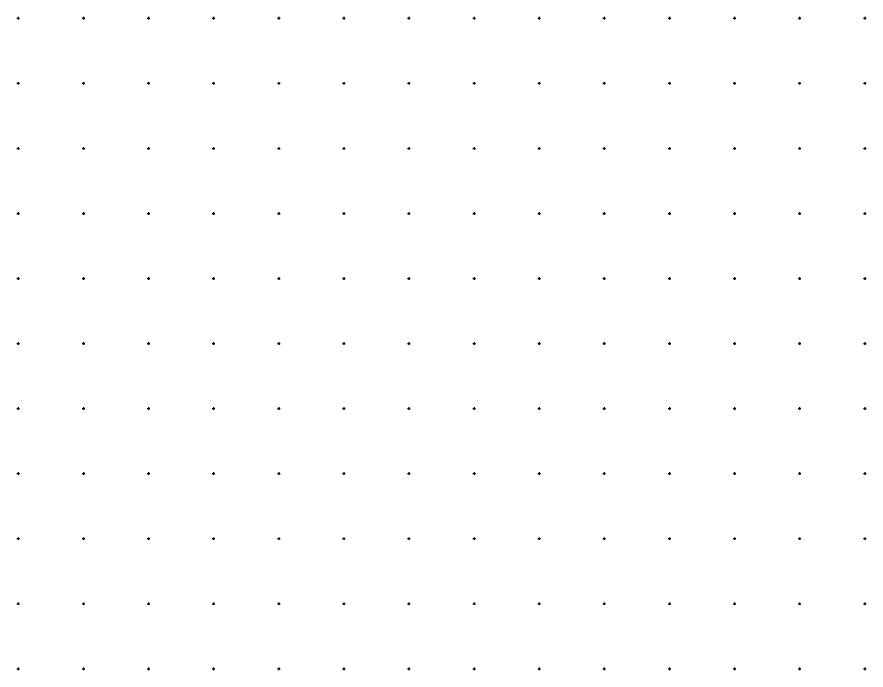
# Model space of a CAD drawing. Extents: x -703403 to -701924, y -1022520 to -1021856.
# Drawn here: x -702250.5 to -701924.5, y -1022175.5 to -1021924.5 of the extents above; entities that cross this region are included whole.
import ezdxf

# ---------------------------------------------------------------- set-up
doc = ezdxf.new("R2010")
doc.units = 0
doc.layers.add('Z_hektometricka_sit', color=7, linetype='Continuous')

msp = doc.modelspace()

# ---------------------------------------------------------------- linework, layer by layer
at = {"layer": 'Z_hektometricka_sit'}
for p, q in [((-702250.5, -1021925), (-702249.5, -1021925)), ((-702250, -1021924.5), (-702250, -1021925.5)), ((-702225.5, -1021925), (-702224.5, -1021925)), ((-702225, -1021924.5), (-702225, -1021925.5)), ((-702200.5, -1021925), (-702199.5, -1021925)), ((-702200, -1021924.5), (-702200, -1021925.5)), ((-702175.5, -1021925), (-702174.5, -1021925)), ((-702175, -1021924.5), (-702175, -1021925.5)), ((-702150.5, -1021925), (-702149.5, -1021925)), ((-702150, -1021924.5), (-702150, -1021925.5)), ((-702125.5, -1021925), (-702124.5, -1021925)), ((-702125, -1021924.5), (-702125, -1021925.5)), ((-702100.5, -1021925), (-702099.5, -1021925)), ((-702100, -1021924.5), (-702100, -1021925.5)), ((-702075.5, -1021925), (-702074.5, -1021925)), ((-702075, -1021924.5), (-702075, -1021925.5)), ((-702050.5, -1021925), (-702049.5, -1021925)), ((-702050, -1021924.5), (-702050, -1021925.5)), ((-702025.5, -1021925), (-702024.5, -1021925)), ((-702025, -1021924.5), (-702025, -1021925.5)), ((-702000.5, -1021925), (-701999.5, -1021925)), ((-702000, -1021924.5), (-702000, -1021925.5)), ((-701975.5, -1021925), (-701974.5, -1021925)), ((-701975, -1021924.5), (-701975, -1021925.5)), ((-701950.5, -1021925), (-701949.5, -1021925)), ((-701950, -1021924.5), (-701950, -1021925.5)), ((-701925.5, -1021925), (-701924.5, -1021925)), ((-701925, -1021924.5), (-701925, -1021925.5)), ((-702250.5, -1021950), (-702249.5, -1021950)), ((-702250, -1021949.5), (-702250, -1021950.5)), ((-702225.5, -1021950), (-702224.5, -1021950)), ((-702225, -1021949.5), (-702225, -1021950.5)), ((-702200.5, -1021950), (-702199.5, -1021950)), ((-702200, -1021949.5), (-702200, -1021950.5)), ((-702175.5, -1021950), (-702174.5, -1021950)), ((-702175, -1021949.5), (-702175, -1021950.5)), ((-702150.5, -1021950), (-702149.5, -1021950)), ((-702150, -1021949.5), (-702150, -1021950.5)), ((-702125.5, -1021950), (-702124.5, -1021950)), ((-702125, -1021949.5), (-702125, -1021950.5)), ((-702100.5, -1021950), (-702099.5, -1021950)), ((-702100, -1021949.5), (-702100, -1021950.5)), ((-702075.5, -1021950), (-702074.5, -1021950)), ((-702075, -1021949.5), (-702075, -1021950.5)), ((-702050.5, -1021950), (-702049.5, -1021950)), ((-702050, -1021949.5), (-702050, -1021950.5)), ((-702025.5, -1021950), (-702024.5, -1021950)), ((-702025, -1021949.5), (-702025, -1021950.5)), ((-702000.5, -1021950), (-701999.5, -1021950)), ((-702000, -1021949.5), (-702000, -1021950.5)), ((-701975.5, -1021950), (-701974.5, -1021950)), ((-701975, -1021949.5), (-701975, -1021950.5)), ((-701950.5, -1021950), (-701949.5, -1021950)), ((-701950, -1021949.5), (-701950, -1021950.5)), ((-701925.5, -1021950), (-701924.5, -1021950)), ((-701925, -1021949.5), (-701925, -1021950.5)), ((-702250.5, -1021975), (-702249.5, -1021975)), ((-702250, -1021974.5), (-702250, -1021975.5)), ((-702225.5, -1021975), (-702224.5, -1021975)), ((-702225, -1021974.5), (-702225, -1021975.5)), ((-702200.5, -1021975), (-702199.5, -1021975)), ((-702200, -1021974.5), (-702200, -1021975.5)), ((-702175.5, -1021975), (-702174.5, -1021975)), ((-702175, -1021974.5), (-702175, -1021975.5)), ((-702150.5, -1021975), (-702149.5, -1021975)), ((-702150, -1021974.5), (-702150, -1021975.5)), ((-702125.5, -1021975), (-702124.5, -1021975)), ((-702125, -1021974.5), (-702125, -1021975.5)), ((-702100.5, -1021975), (-702099.5, -1021975)), ((-702100, -1021974.5), (-702100, -1021975.5)), ((-702075.5, -1021975), (-702074.5, -1021975)), ((-702075, -1021974.5), (-702075, -1021975.5)), ((-702050.5, -1021975), (-702049.5, -1021975)), ((-702050, -1021974.5), (-702050, -1021975.5)), ((-702025.5, -1021975), (-702024.5, -1021975)), ((-702025, -1021974.5), (-702025, -1021975.5)), ((-702000.5, -1021975), (-701999.5, -1021975)), ((-702000, -1021974.5), (-702000, -1021975.5)), ((-701975.5, -1021975), (-701974.5, -1021975)), ((-701975, -1021974.5), (-701975, -1021975.5)), ((-701950.5, -1021975), (-701949.5, -1021975)), ((-701950, -1021974.5), (-701950, -1021975.5)), ((-701925.5, -1021975), (-701924.5, -1021975)), ((-701925, -1021974.5), (-701925, -1021975.5)), ((-702250.5, -1022000), (-702249.5, -1022000)), ((-702250, -1021999.5), (-702250, -1022000.5)), ((-702225.5, -1022000), (-702224.5, -1022000)), ((-702225, -1021999.5), (-702225, -1022000.5)), ((-702200.5, -1022000), (-702199.5, -1022000)), ((-702200, -1021999.5), (-702200, -1022000.5)), ((-702175.5, -1022000), (-702174.5, -1022000)), ((-702175, -1021999.5), (-702175, -1022000.5)), ((-702150.5, -1022000), (-702149.5, -1022000)), ((-702150, -1021999.5), (-702150, -1022000.5)), ((-702125.5, -1022000), (-702124.5, -1022000)), ((-702125, -1021999.5), (-702125, -1022000.5)), ((-702100.5, -1022000), (-702099.5, -1022000)), ((-702100, -1021999.5), (-702100, -1022000.5)), ((-702075.5, -1022000), (-702074.5, -1022000)), ((-702075, -1021999.5), (-702075, -1022000.5)), ((-702050.5, -1022000), (-702049.5, -1022000)), ((-702050, -1021999.5), (-702050, -1022000.5)), ((-702025.5, -1022000), (-702024.5, -1022000)), ((-702025, -1021999.5), (-702025, -1022000.5)), ((-702000.5, -1022000), (-701999.5, -1022000)), ((-702000, -1021999.5), (-702000, -1022000.5)), ((-701975.5, -1022000), (-701974.5, -1022000)), ((-701975, -1021999.5), (-701975, -1022000.5)), ((-701950.5, -1022000), (-701949.5, -1022000)), ((-701950, -1021999.5), (-701950, -1022000.5)), ((-701925.5, -1022000), (-701924.5, -1022000)), ((-701925, -1021999.5), (-701925, -1022000.5)), ((-702250.5, -1022025), (-702249.5, -1022025)), ((-702250, -1022024.5), (-702250, -1022025.5)), ((-702225.5, -1022025), (-702224.5, -1022025)), ((-702225, -1022024.5), (-702225, -1022025.5)), ((-702200.5, -1022025), (-702199.5, -1022025)), ((-702200, -1022024.5), (-702200, -1022025.5)), ((-702175.5, -1022025), (-702174.5, -1022025)), ((-702175, -1022024.5), (-702175, -1022025.5)), ((-702150.5, -1022025), (-702149.5, -1022025)), ((-702150, -1022024.5), (-702150, -1022025.5)), ((-702125.5, -1022025), (-702124.5, -1022025)), ((-702125, -1022024.5), (-702125, -1022025.5)), ((-702100.5, -1022025), (-702099.5, -1022025)), ((-702100, -1022024.5), (-702100, -1022025.5)), ((-702075.5, -1022025), (-702074.5, -1022025)), ((-702075, -1022024.5), (-702075, -1022025.5)), ((-702050.5, -1022025), (-702049.5, -1022025)), ((-702050, -1022024.5), (-702050, -1022025.5)), ((-702025.5, -1022025), (-702024.5, -1022025)), ((-702025, -1022024.5), (-702025, -1022025.5)), ((-702000.5, -1022025), (-701999.5, -1022025)), ((-702000, -1022024.5), (-702000, -1022025.5)), ((-701975.5, -1022025), (-701974.5, -1022025)), ((-701975, -1022024.5), (-701975, -1022025.5)), ((-701950.5, -1022025), (-701949.5, -1022025)), ((-701950, -1022024.5), (-701950, -1022025.5)), ((-701925.5, -1022025), (-701924.5, -1022025)), ((-701925, -1022024.5), (-701925, -1022025.5)), ((-702250.5, -1022050), (-702249.5, -1022050)), ((-702250, -1022049.5), (-702250, -1022050.5)), ((-702225.5, -1022050), (-702224.5, -1022050)), ((-702225, -1022049.5), (-702225, -1022050.5)), ((-702200.5, -1022050), (-702199.5, -1022050)), ((-702200, -1022049.5), (-702200, -1022050.5)), ((-702175.5, -1022050), (-702174.5, -1022050)), ((-702175, -1022049.5), (-702175, -1022050.5)), ((-702150.5, -1022050), (-702149.5, -1022050)), ((-702150, -1022049.5), (-702150, -1022050.5)), ((-702125.5, -1022050), (-702124.5, -1022050)), ((-702125, -1022049.5), (-702125, -1022050.5)), ((-702100.5, -1022050), (-702099.5, -1022050)), ((-702100, -1022049.5), (-702100, -1022050.5)), ((-702075.5, -1022050), (-702074.5, -1022050)), ((-702075, -1022049.5), (-702075, -1022050.5)), ((-702050.5, -1022050), (-702049.5, -1022050)), ((-702050, -1022049.5), (-702050, -1022050.5)), ((-702025.5, -1022050), (-702024.5, -1022050)), ((-702025, -1022049.5), (-702025, -1022050.5)), ((-702000.5, -1022050), (-701999.5, -1022050)), ((-702000, -1022049.5), (-702000, -1022050.5)), ((-701975.5, -1022050), (-701974.5, -1022050)), ((-701975, -1022049.5), (-701975, -1022050.5)), ((-701950.5, -1022050), (-701949.5, -1022050)), ((-701950, -1022049.5), (-701950, -1022050.5)), ((-701925.5, -1022050), (-701924.5, -1022050)), ((-701925, -1022049.5), (-701925, -1022050.5)), ((-702250.5, -1022075), (-702249.5, -1022075)), ((-702250, -1022074.5), (-702250, -1022075.5)), ((-702225.5, -1022075), (-702224.5, -1022075)), ((-702225, -1022074.5), (-702225, -1022075.5)), ((-702200.5, -1022075), (-702199.5, -1022075)), ((-702200, -1022074.5), (-702200, -1022075.5)), ((-702175.5, -1022075), (-702174.5, -1022075)), ((-702175, -1022074.5), (-702175, -1022075.5)), ((-702150.5, -1022075), (-702149.5, -1022075)), ((-702150, -1022074.5), (-702150, -1022075.5)), ((-702125.5, -1022075), (-702124.5, -1022075)), ((-702125, -1022074.5), (-702125, -1022075.5)), ((-702100.5, -1022075), (-702099.5, -1022075)), ((-702100, -1022074.5), (-702100, -1022075.5)), ((-702075.5, -1022075), (-702074.5, -1022075)), ((-702075, -1022074.5), (-702075, -1022075.5)), ((-702050.5, -1022075), (-702049.5, -1022075)), ((-702050, -1022074.5), (-702050, -1022075.5)), ((-702025.5, -1022075), (-702024.5, -1022075)), ((-702025, -1022074.5), (-702025, -1022075.5)), ((-702000.5, -1022075), (-701999.5, -1022075)), ((-702000, -1022074.5), (-702000, -1022075.5)), ((-701975.5, -1022075), (-701974.5, -1022075)), ((-701975, -1022074.5), (-701975, -1022075.5)), ((-701950.5, -1022075), (-701949.5, -1022075)), ((-701950, -1022074.5), (-701950, -1022075.5)), ((-701925.5, -1022075), (-701924.5, -1022075)), ((-701925, -1022074.5), (-701925, -1022075.5)), ((-702250.5, -1022100), (-702249.5, -1022100)), ((-702250, -1022099.5), (-702250, -1022100.5)), ((-702225.5, -1022100), (-702224.5, -1022100)), ((-702225, -1022099.5), (-702225, -1022100.5)), ((-702200.5, -1022100), (-702199.5, -1022100)), ((-702200, -1022099.5), (-702200, -1022100.5)), ((-702175.5, -1022100), (-702174.5, -1022100)), ((-702175, -1022099.5), (-702175, -1022100.5)), ((-702150.5, -1022100), (-702149.5, -1022100)), ((-702150, -1022099.5), (-702150, -1022100.5)), ((-702125.5, -1022100), (-702124.5, -1022100)), ((-702125, -1022099.5), (-702125, -1022100.5)), ((-702100.5, -1022100), (-702099.5, -1022100)), ((-702100, -1022099.5), (-702100, -1022100.5)), ((-702075.5, -1022100), (-702074.5, -1022100)), ((-702075, -1022099.5), (-702075, -1022100.5)), ((-702050.5, -1022100), (-702049.5, -1022100)), ((-702050, -1022099.5), (-702050, -1022100.5)), ((-702025.5, -1022100), (-702024.5, -1022100)), ((-702025, -1022099.5), (-702025, -1022100.5)), ((-702000.5, -1022100), (-701999.5, -1022100)), ((-702000, -1022099.5), (-702000, -1022100.5)), ((-701975.5, -1022100), (-701974.5, -1022100)), ((-701975, -1022099.5), (-701975, -1022100.5)), ((-701950.5, -1022100), (-701949.5, -1022100)), ((-701950, -1022099.5), (-701950, -1022100.5)), ((-701925.5, -1022100), (-701924.5, -1022100)), ((-701925, -1022099.5), (-701925, -1022100.5)), ((-702250.5, -1022125), (-702249.5, -1022125)), ((-702250, -1022124.5), (-702250, -1022125.5)), ((-702225.5, -1022125), (-702224.5, -1022125)), ((-702225, -1022124.5), (-702225, -1022125.5)), ((-702200.5, -1022125), (-702199.5, -1022125)), ((-702200, -1022124.5), (-702200, -1022125.5)), ((-702175.5, -1022125), (-702174.5, -1022125)), ((-702175, -1022124.5), (-702175, -1022125.5)), ((-702150.5, -1022125), (-702149.5, -1022125)), ((-702150, -1022124.5), (-702150, -1022125.5)), ((-702125.5, -1022125), (-702124.5, -1022125)), ((-702125, -1022124.5), (-702125, -1022125.5)), ((-702100.5, -1022125), (-702099.5, -1022125)), ((-702100, -1022124.5), (-702100, -1022125.5)), ((-702075.5, -1022125), (-702074.5, -1022125)), ((-702075, -1022124.5), (-702075, -1022125.5)), ((-702050.5, -1022125), (-702049.5, -1022125)), ((-702050, -1022124.5), (-702050, -1022125.5)), ((-702025.5, -1022125), (-702024.5, -1022125)), ((-702025, -1022124.5), (-702025, -1022125.5)), ((-702000.5, -1022125), (-701999.5, -1022125)), ((-702000, -1022124.5), (-702000, -1022125.5)), ((-701975.5, -1022125), (-701974.5, -1022125)), ((-701975, -1022124.5), (-701975, -1022125.5)), ((-701950.5, -1022125), (-701949.5, -1022125)), ((-701950, -1022124.5), (-701950, -1022125.5)), ((-701925.5, -1022125), (-701924.5, -1022125)), ((-701925, -1022124.5), (-701925, -1022125.5)), ((-702250.5, -1022150), (-702249.5, -1022150)), ((-702250, -1022149.5), (-702250, -1022150.5)), ((-702225.5, -1022150), (-702224.5, -1022150)), ((-702225, -1022149.5), (-702225, -1022150.5)), ((-702200.5, -1022150), (-702199.5, -1022150)), ((-702200, -1022149.5), (-702200, -1022150.5)), ((-702175.5, -1022150), (-702174.5, -1022150)), ((-702175, -1022149.5), (-702175, -1022150.5)), ((-702150.5, -1022150), (-702149.5, -1022150)), ((-702150, -1022149.5), (-702150, -1022150.5)), ((-702125.5, -1022150), (-702124.5, -1022150)), ((-702125, -1022149.5), (-702125, -1022150.5)), ((-702100.5, -1022150), (-702099.5, -1022150)), ((-702100, -1022149.5), (-702100, -1022150.5)), ((-702075.5, -1022150), (-702074.5, -1022150)), ((-702075, -1022149.5), (-702075, -1022150.5)), ((-702050.5, -1022150), (-702049.5, -1022150)), ((-702050, -1022149.5), (-702050, -1022150.5)), ((-702025.5, -1022150), (-702024.5, -1022150)), ((-702025, -1022149.5), (-702025, -1022150.5)), ((-702000.5, -1022150), (-701999.5, -1022150)), ((-702000, -1022149.5), (-702000, -1022150.5)), ((-701975.5, -1022150), (-701974.5, -1022150)), ((-701975, -1022149.5), (-701975, -1022150.5)), ((-701950.5, -1022150), (-701949.5, -1022150)), ((-701950, -1022149.5), (-701950, -1022150.5)), ((-701925.5, -1022150), (-701924.5, -1022150)), ((-701925, -1022149.5), (-701925, -1022150.5)), ((-702250.5, -1022175), (-702249.5, -1022175)), ((-702250, -1022174.5), (-702250, -1022175.5)), ((-702225.5, -1022175), (-702224.5, -1022175)), ((-702225, -1022174.5), (-702225, -1022175.5)), ((-702200.5, -1022175), (-702199.5, -1022175)), ((-702200, -1022174.5), (-702200, -1022175.5)), ((-702175.5, -1022175), (-702174.5, -1022175)), ((-702175, -1022174.5), (-702175, -1022175.5)), ((-702150.5, -1022175), (-702149.5, -1022175)), ((-702150, -1022174.5), (-702150, -1022175.5)), ((-702125.5, -1022175), (-702124.5, -1022175)), ((-702125, -1022174.5), (-702125, -1022175.5)), ((-702100.5, -1022175), (-702099.5, -1022175)), ((-702100, -1022174.5), (-702100, -1022175.5)), ((-702075.5, -1022175), (-702074.5, -1022175)), ((-702075, -1022174.5), (-702075, -1022175.5)), ((-702050.5, -1022175), (-702049.5, -1022175)), ((-702050, -1022174.5), (-702050, -1022175.5)), ((-702025.5, -1022175), (-702024.5, -1022175)), ((-702025, -1022174.5), (-702025, -1022175.5)), ((-702000.5, -1022175), (-701999.5, -1022175)), ((-702000, -1022174.5), (-702000, -1022175.5)), ((-701975.5, -1022175), (-701974.5, -1022175)), ((-701975, -1022174.5), (-701975, -1022175.5)), ((-701950.5, -1022175), (-701949.5, -1022175)), ((-701950, -1022174.5), (-701950, -1022175.5)), ((-701925.5, -1022175), (-701924.5, -1022175)), ((-701925, -1022174.5), (-701925, -1022175.5))]:
    msp.add_line(p, q, dxfattribs=at)

doc.saveas('drawing.dxf')
